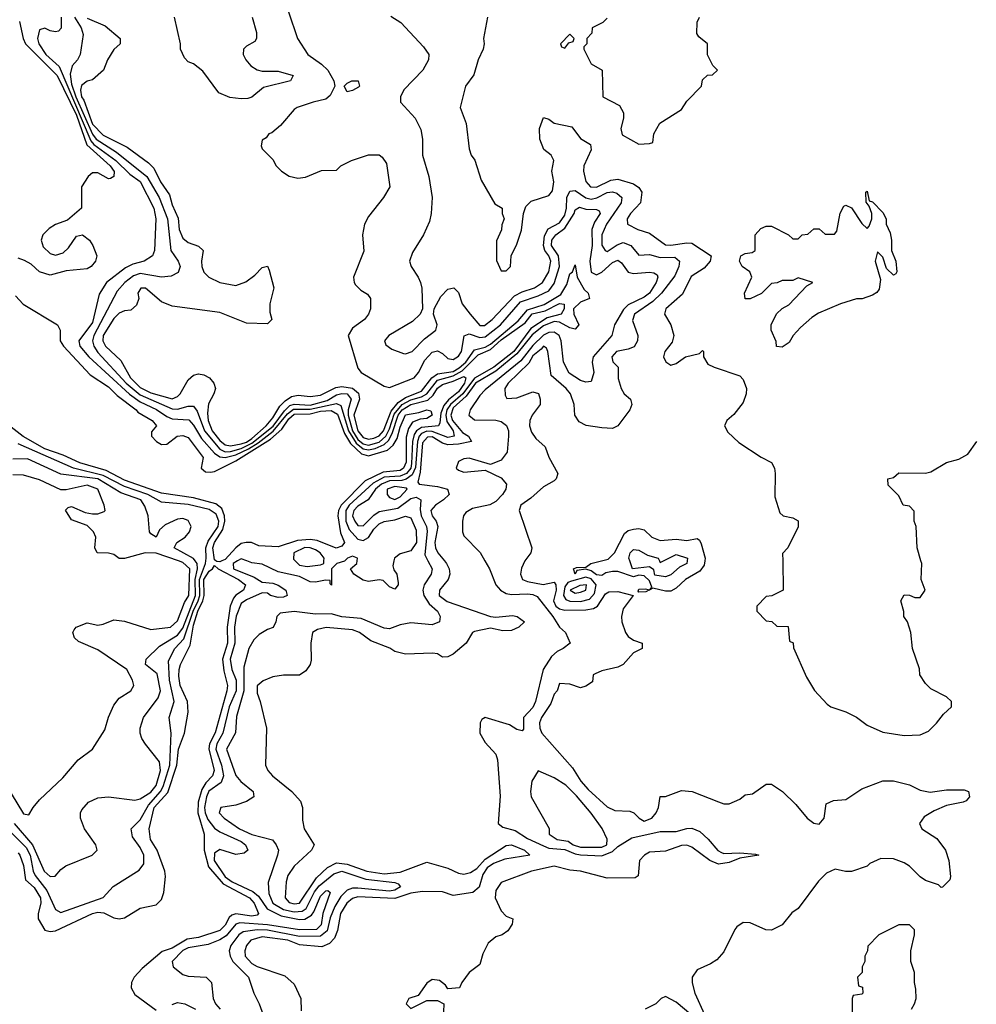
# Model space of a CAD drawing. Header units: inches. Extents: x 2380249 to 2585472, y 382747 to 546448.
# Tile 516 of 626: x 2534215 to 2537822, y 458328 to 462041. Entities that reach past the tile are written whole.
import ezdxf

# ---------------------------------------------------------------- set-up
doc = ezdxf.new("R2010")
doc.units = ezdxf.units.IN
doc.header["$MEASUREMENT"] = 0
doc.layers.add('C5435', color=7, linetype='Continuous')
doc.layers.add('C5436', color=7, linetype='Continuous')

msp = doc.modelspace()

# ---------------------------------------------------------------- linework, layer by layer
at = {"layer": 'C5435', "color": 4}
for points, elevation in [([(2534107, 459050), (2534239.2, 458919.2), (2534254.4, 458890), (2534266.3, 458830), (2534274.1, 458814.1), (2534317.6, 458757.6), (2534350, 458686), (2534370, 458674), (2534529.4, 458730.6), (2534567.2, 458772.8), (2534665.6, 458834.4), (2534682.7, 458857.3), (2534683.7, 458890), (2534670, 458919.3), (2534640.1, 458960.1), (2534635.6, 458990), (2534670, 459023.7), (2534701.4, 459078.6), (2534745.6, 459130), (2534756, 459150), (2534781.2, 459230), (2534787, 459350), (2534778.4, 459410), (2534798, 459470), (2534779.8, 459550), (2534776.3, 459623.7), (2534800.4, 459670), (2534833.8, 459706.2), (2534868.7, 459810), (2534888.3, 459850), (2534894.3, 459870), (2534893.3, 459930), (2534915.2, 459990), (2534916.8, 460000)], 8), ([(2534182.5, 459122.5), (2534230, 459046.8), (2534250, 459042), (2534266, 459070), (2534290, 459098.8), (2534378, 459182), (2534435.3, 459250), (2534490, 459290.8), (2534536.9, 459363.1), (2534549.6, 459410.4), (2534570, 459456), (2534590, 459482.8), (2534634, 459510), (2534645.2, 459530), (2534641.2, 459550), (2534619.3, 459590), (2534510, 459665.2), (2534436.5, 459696.5), (2534422, 459710), (2534415.3, 459730), (2534420.2, 459739.8), (2534428, 459750), (2534470, 459766), (2534510, 459758), (2534530, 459761), (2534570, 459777.3), (2534610, 459772.7), (2534710, 459742), (2534784, 459750), (2534810, 459774), (2534837.1, 459842.9), (2534853.2, 459870), (2534857.1, 459970), (2534830, 459994.4), (2534814.1, 460000)], 16), ([(2534194.4, 459010), (2534263, 458930), (2534307.2, 458830), (2534330, 458810.7), (2534349.1, 458810.9), (2534370, 458836), (2534388.7, 458850), (2534488, 458890), (2534508, 458910), (2534502, 458930), (2534459, 458990), (2534444, 459030), (2534444, 459050), (2534450, 459062), (2534475.3, 459090), (2534510, 459106.8), (2534550, 459110.7), (2534650, 459098.4), (2534670, 459102.4), (2534710, 459128.2), (2534730, 459153), (2534745.7, 459210), (2534742.7, 459242.7), (2534690, 459309), (2534676, 459330), (2534669.4, 459350), (2534669.4, 459370), (2534682, 459410), (2534736.8, 459483.2), (2534745.7, 459510), (2534734.2, 459574.2), (2534689.6, 459610), (2534692.3, 459630), (2534742, 459678), (2534810, 459720.2), (2534830, 459746.7), (2534878.1, 459870), (2534876.9, 459930), (2534885.6, 459970), (2534884.4, 459990), (2534877.1, 460000)], 12), ([(2535036.7, 460000), (2535020.4, 459990), (2535022, 459970), (2535099, 459939), (2535130, 459920.4), (2535170, 459915.8), (2535190, 459908.4), (2535219.1, 459890), (2535224, 459870), (2535210, 459863), (2535190, 459862.7), (2535160.9, 459870), (2535150, 459878.4), (2535130, 459879.7), (2535070, 459853.3), (2535050, 459839.7), (2535031.7, 459791.7), (2535024.8, 459750), (2535026.7, 459690), (2535009.4, 459630), (2535014.5, 459590), (2535030.9, 459550), (2535031.5, 459510), (2535005.5, 459450), (2534981.7, 459350), (2534958.7, 459310), (2534954.6, 459290), (2534976.6, 459230), (2534983.8, 459190), (2534975.1, 459164.9), (2534928.7, 459131.3), (2534919.8, 459110), (2534912.6, 459070), (2534914.6, 459050), (2534924.4, 459024.4), (2534950, 458992.8), (2534970, 458978.3), (2535050, 458942.3), (2535066.7, 458930), (2535075.5, 458910), (2535061.4, 458898.6), (2535030, 458892.8), (2534970, 458911.6), (2534950, 458898), (2534948.6, 458870), (2534990, 458808.6), (2535016, 458790), (2535093.7, 458753.7), (2535115.3, 458735.3), (2535148.5, 458688.5), (2535201.6, 458661.6), (2535270, 458647.4), (2535290.8, 458649.2), (2535315.2, 458664.8), (2535323.7, 458676.3), (2535350, 458735.8), (2535370, 458755.8), (2535376.7, 458756.7), (2535386, 458750), (2535358.6, 458670), (2535351.8, 458628.2), (2535334.4, 458610), (2535270, 458608.6), (2535150, 458628.4), (2535044.9, 458635.1), (2535029.6, 458630.4), (2534993.4, 458586.6), (2534970, 458571.6), (2534926.2, 458553.8), (2534850, 458541.6), (2534830, 458530.7), (2534790.4, 458490), (2534794.4, 458470), (2534830, 458440.4), (2534850, 458434.9), (2534918, 458430), (2534938, 458410), (2534944.9, 458350), (2534953.4, 458330), (2534970.6, 458310)], 8), ([(2534977.3, 460000), (2534970, 459997.2), (2534958, 459998), (2534955.3, 460000)], 4), ([(2535754.7, 460000), (2535770.4, 459970), (2535767, 459950), (2535740.3, 459910), (2535734.9, 459890), (2535739.5, 459870), (2535758.7, 459838.7), (2535790.7, 459810), (2535801, 459790), (2535798, 459770), (2535770, 459759.3), (2535690, 459766.6), (2535650, 459759), (2535610, 459743.7), (2535590, 459747), (2535503.1, 459783.1), (2535430, 459788.7), (2535390, 459800.5), (2535330, 459799.3), (2535250.3, 459809.7), (2535196.9, 459803.1), (2535184.7, 459790), (2535181, 459770), (2535170.7, 459749.3), (2535150, 459742), (2535118, 459722), (2535098, 459702), (2535078.8, 459670), (2535060.3, 459599.7), (2535059.8, 459510), (2535032.8, 459412.8), (2535028.8, 459351.2), (2534995.5, 459290), (2535030, 459190.8), (2535048.5, 459168.5), (2535096, 459130), (2535098, 459110), (2535070, 459093.2), (2535030, 459079.3), (2534974, 459070), (2534967.3, 459050), (2534986, 459030), (2535043.8, 458990), (2535090, 458969), (2535167.9, 458947.9), (2535182.8, 458930), (2535190.6, 458910), (2535187.7, 458890), (2535152.4, 458787.6), (2535154, 458746), (2535169.1, 458710), (2535210, 458685.1), (2535250, 458676.8), (2535280.5, 458679.5), (2535295.7, 458690), (2535327.4, 458752.6), (2535344.6, 458775.4), (2535399.7, 458820.3), (2535430, 458830.8), (2535520.5, 458800.5), (2535630, 458788), (2535642.5, 458782.5), (2535650.7, 458770.7), (2535630, 458758.9), (2535610, 458754.3), (2535490, 458766.5), (2535470, 458766.2), (2535450, 458758.2), (2535425.8, 458734.2), (2535403.3, 458696.7), (2535385.8, 458654.2), (2535375, 458605), (2535350, 458585.4), (2535270, 458583.4), (2535150, 458608.2), (2535110, 458608.7), (2535058, 458602), (2535040.9, 458590), (2535011.7, 458550), (2535004.9, 458530), (2535008.2, 458510), (2535019.5, 458490), (2535078.4, 458430), (2535097.6, 458370), (2535118, 458330), (2535155.2, 458230)], 12), ([(2535816.4, 460000), (2535824.6, 459990), (2535834.3, 459970), (2535836.5, 459950), (2535830.2, 459929.8), (2535797.6, 459890), (2535796.5, 459870), (2535827.1, 459847.1), (2535990, 459790.3), (2536010, 459788), (2536073.8, 459793.8), (2536091.3, 459790), (2536118, 459770), (2536097.3, 459750), (2536070, 459737.7), (2536036.4, 459736.4), (2535990, 459746), (2535930, 459734), (2535922.8, 459730), (2535898.8, 459690), (2535850, 459648.7), (2535830, 459639), (2535810, 459637.2), (2535790, 459649.2), (2535772, 459652), (2535670, 459649), (2535630, 459658), (2535611, 459671), (2535538.9, 459698.9), (2535496, 459730), (2535470, 459740.5), (2535370.5, 459749.5), (2535338, 459742), (2535318.8, 459730), (2535313.4, 459690), (2535314.4, 459625.6), (2535310.7, 459609.3), (2535294.4, 459585.6), (2535270, 459569), (2535209.5, 459569.5), (2535170, 459562.9), (2535132.7, 459547.3), (2535110.7, 459529.3), (2535110, 459502), (2535122, 459470), (2535146, 459370), (2535141.6, 459230), (2535150.5, 459210), (2535168, 459190), (2535240.7, 459130), (2535274.6, 459094.6), (2535282, 459070), (2535282, 459022), (2535287.3, 458990), (2535326, 458930), (2535316, 458910), (2535250, 458849.6), (2535226.1, 458813.9), (2535220.3, 458790), (2535216.4, 458730), (2535231.7, 458711.7), (2535250, 458706.5), (2535270.4, 458709.6), (2535334.5, 458805.5), (2535376.3, 458843.7), (2535410, 458861.5), (2535450, 458856.5), (2535524, 458830), (2535590, 458820.1), (2535650, 458826.7), (2535750, 458864.1), (2535830, 458841.8), (2535870, 458823.2), (2535890, 458818.9), (2535915.3, 458824.7), (2535939.3, 458840.7), (2535970, 458874.9), (2536050, 458927.4), (2536070, 458928.9), (2536119.1, 458910), (2536138.8, 458890), (2536044.4, 458875.6), (2536001.2, 458858.8), (2535977.6, 458842.4), (2535961.8, 458818.2), (2535947.8, 458770), (2535924, 458750), (2535850, 458738.2), (2535810, 458752.8), (2535733.9, 458753.9), (2535690, 458747.8), (2535630, 458727.3), (2535490, 458733.2), (2535470, 458727.4), (2535449.2, 458710), (2535424.2, 458670), (2535413.4, 458606.6), (2535402.8, 458577.2), (2535383.1, 458556.9), (2535354.9, 458545.1), (2535270, 458552.8), (2535226, 458570), (2535130, 458582.4), (2535086.4, 458570), (2535070.4, 458550), (2535063.7, 458530), (2535066, 458510), (2535090, 458481.7), (2535110, 458470.3), (2535215.5, 458435.5), (2535250, 458404.7), (2535274.8, 458350), (2535276.8, 458303.2)], 16), ([(2535441, 460000), (2535440.5, 459999.5), (2535411.3, 459990), (2535391.3, 459970), (2535391.3, 459908.7), (2535386, 459914), (2535386, 459926), (2535368, 459928), (2535330, 459919.3), (2535310, 459920.9), (2535270, 459941.2), (2535190, 459959.5), (2535130, 459987.6), (2535090, 459993.1), (2535071.7, 460000)], 8), ([(2535254, 460000), (2535270, 459984), (2535299.3, 459979.3), (2535350, 459984.9), (2535362, 459990), (2535362.4, 460000)], 8), ([(2535625.9, 460000), (2535621.6, 459981.6), (2535625.8, 459965.8), (2535637.3, 459950), (2535642.8, 459917.2), (2535642.8, 459910), (2535630, 459894), (2535610, 459902), (2535585.6, 459925.6), (2535570, 459929.2), (2535530, 459922), (2535510, 459927.3), (2535474.5, 459950), (2535462, 459970), (2535486.6, 459990), (2535487.9, 460000)], 8), ([(2535969.6, 460000), (2535986.7, 459970), (2536010.4, 459910), (2536028, 459890), (2536050, 459877.4), (2536070, 459872.8), (2536130, 459875.9), (2536150, 459874), (2536165.9, 459865.9), (2536225.4, 459790), (2536250, 459750.4), (2536273.4, 459730), (2536290.6, 459690), (2536264.7, 459670), (2536241.3, 459658.7), (2536220.7, 459639.3), (2536188.7, 459590), (2536160.3, 459470), (2536150, 459447.6), (2536114.9, 459410), (2536114.6, 459365.4), (2536110, 459359), (2536090, 459364.2), (2536061.7, 459381.7), (2535970, 459409.2), (2535958, 459402), (2535950.8, 459390), (2535950.6, 459350), (2535970, 459314.8), (2536010, 459271), (2536017.1, 459250), (2536027.3, 459112.7), (2536018.8, 459010), (2536036.7, 458996.7), (2536083.5, 458983.5), (2536130, 458952.8), (2536190, 458925.3), (2536210, 458917.2), (2536270, 458912.1), (2536310, 458895), (2536330, 458891.3), (2536410, 458887.8), (2536450, 458904.2), (2536470, 458923.6), (2536523.5, 458956.5), (2536630, 458979.8), (2536690, 458980.2), (2536730, 458991.4), (2536750, 458991.8), (2536779.3, 458979.3), (2536811.1, 458951.1), (2536848, 458908), (2536861, 458901), (2536870, 458897.4), (2536930, 458899.1), (2536990, 458894.8), (2537002, 458890), (2536930, 458879.3), (2536890, 458862.4), (2536850, 458856.3), (2536817, 458870), (2536750, 458920.4), (2536730, 458928.3), (2536710, 458927.1), (2536650, 458905.1), (2536590, 458902.2), (2536570.4, 458890), (2536552.7, 458870), (2536546.8, 458813.2), (2536535.3, 458804.7), (2536430, 458803.7), (2536330.2, 458829.8), (2536290, 458833.8), (2536230, 458848.7), (2536144.7, 458830), (2536030, 458787), (2536010, 458757.2), (2536008.2, 458730), (2536030, 458680.7), (2536050, 458661), (2536074, 458650), (2536072, 458630), (2536055.3, 458604.7), (2536034, 458590), (2536010, 458582), (2535981.4, 458558.6), (2535961.4, 458518.6), (2535950, 458478), (2535910, 458448), (2535882, 458410), (2535874, 458390), (2535830, 458386), (2535820.4, 458400.4), (2535798, 458418), (2535770, 458422), (2535750, 458408), (2535718, 458362), (2535682, 458350), (2535672, 458330), (2535690, 458312), (2535750, 458342), (2535790, 458342), (2535814, 458330), (2535811.3, 458270)], 24), ([(2536119.8, 460000.1), (2536106.9, 459973.1), (2536103, 459950), (2536110.4, 459930.4), (2536130, 459922), (2536189.5, 459910.5), (2536230, 459920.5), (2536237, 459910), (2536237.6, 459890), (2536227.4, 459850), (2536237, 459830), (2536250, 459819.6), (2536270, 459813.8), (2536350, 459815.4), (2536378.8, 459821.2), (2536393.7, 459830), (2536423.8, 459876.2), (2536436.6, 459883.4), (2536470, 459884.7), (2536528, 459870), (2536490, 459819.3), (2536484.2, 459790), (2536485.3, 459770), (2536499.1, 459730), (2536510, 459714.8), (2536530, 459701), (2536562, 459690), (2536562, 459670), (2536530, 459654), (2536491, 459610), (2536470, 459599.5), (2536410, 459586), (2536385.2, 459574.8), (2536378, 459570), (2536375.3, 459544.7), (2536350, 459528), (2536330, 459522), (2536290, 459535.3), (2536250, 459538), (2536242, 459510), (2536230, 459498), (2536217.5, 459462.5), (2536182.4, 459410), (2536174.9, 459390), (2536176.4, 459370), (2536184.2, 459350), (2536299.3, 459219.3), (2536330.5, 459170), (2536358.3, 459138.3), (2536430, 459072.7), (2536459, 459059), (2536516.1, 459056.1), (2536530.8, 459050), (2536551, 459030), (2536570, 459019.1), (2536599, 459030), (2536615.3, 459050), (2536624, 459070), (2536630, 459111.3), (2536650, 459111.3), (2536710, 459134.8), (2536750.5, 459130.5), (2536850, 459091), (2536870, 459084.7), (2536890, 459084.7), (2536930, 459102), (2536950, 459118), (2536978, 459122), (2537030, 459158), (2537050, 459158), (2537091.3, 459130), (2537141.4, 459081.4), (2537184.7, 459030), (2537210, 459011.3), (2537230, 459007.3), (2537248.7, 459030), (2537256.4, 459083.6), (2537283.1, 459096.9), (2537330, 459101), (2537390, 459141), (2537470, 459171.3), (2537510, 459171.3), (2537570, 459156), (2537610, 459136), (2537647.5, 459127.5), (2537710, 459136.3), (2537776.8, 459136.8), (2537792, 459130), (2537796, 459110), (2537784, 459096), (2537772, 459090), (2537710, 459078.4), (2537662.9, 459057.1), (2537625.1, 459034.9), (2537608, 459010), (2537616, 458990), (2537672.8, 458952.8), (2537706, 458910), (2537718, 458870), (2537724.7, 458810), (2537722, 458798), (2537694, 458770), (2537690, 458768), (2537679, 458779), (2537630, 458795.3), (2537610, 458809), (2537570, 458849), (2537550, 458861.2), (2537510, 458877.2), (2537462, 458878), (2537420.7, 458859.3), (2537410, 458848.7), (2537350.9, 458829.1), (2537329.1, 458829.1), (2537290, 458838), (2537256.9, 458823.1), (2537227.5, 458792.5), (2537150.5, 458689.5), (2537127.1, 458672.9), (2537090, 458628), (2537050, 458608), (2537028.9, 458608.9), (2536970, 458635.3), (2536943.6, 458636.4), (2536919.6, 458620.4), (2536912, 458610), (2536870, 458526), (2536843.6, 458496.4), (2536819.6, 458480.4), (2536770, 458458), (2536751.3, 458430), (2536750.9, 458409.1), (2536760.5, 458370), (2536797.3, 458290)], 28), ([(2536590.8, 459891.5), (2536598.8, 459901.2), (2536590, 459925.1), (2536570, 459944.2), (2536550, 459946.6), (2536530, 459940.2), (2536470, 459959.8), (2536450, 459960.2), (2536425, 459955), (2536410, 459945.1), (2536390, 459948), (2536370, 459963.1), (2536350, 459968.9), (2536316.3, 459963.7), (2536309.9, 459949.9), (2536302.7, 459970), (2536315.2, 459975.2), (2536350, 459976), (2536368.7, 459990), (2536408.3, 460000)], 28), ([(2536731.9, 460000), (2536730.4, 459990), (2536703.4, 459976.6), (2536670, 459947.6), (2536650, 459939.6), (2536610, 459946.3), (2536606.4, 459966.4), (2536590, 459977.2), (2536525.6, 459970), (2536515.6, 460000)], 24), ([(2536798.6, 460000), (2536795.8, 459984.2), (2536779.2, 459960.8), (2536726, 459930), (2536690, 459896.9), (2536670, 459885.6), (2536650, 459885.6), (2536602.5, 459897.5), (2536590.8, 459891.5)], 28), ([(2536627, 460000), (2536630, 459994), (2536642, 460000)], 24), ([(2537092.1, 460000), (2537094, 459890), (2537051.6, 459868.4), (2537030, 459866), (2536994, 459830), (2536994, 459810), (2537030, 459774), (2537051.6, 459771.6), (2537070, 459754), (2537112.7, 459752.7), (2537118, 459698), (2537131.6, 459691.6), (2537132.7, 459672.7), (2537182, 459562), (2537211.6, 459511.6), (2537259.6, 459459.6), (2537274, 459450), (2537330, 459431.3), (2537370, 459411.3), (2537410, 459381), (2537470, 459354.8), (2537550, 459342), (2537610, 459344), (2537641.5, 459358.5), (2537672.1, 459387.9), (2537698, 459422), (2537728, 459450), (2537728, 459470), (2537710, 459488), (2537650, 459518), (2537630, 459538), (2537608.7, 459570), (2537607.3, 459592.7), (2537582, 459670), (2537575.3, 459730), (2537562, 459770), (2537549, 459790), (2537548.7, 459808.7), (2537538, 459850), (2537550, 459872), (2537570, 459871.3), (2537590, 459862), (2537610, 459862), (2537628.7, 459890), (2537614, 459930), (2537616, 459990), (2537613.2, 460000)], 32), ([(2534210, 458899.1), (2534216.4, 458890), (2534230, 458852), (2534237.2, 458797.2), (2534270, 458768.2), (2534293.6, 458730), (2534295.6, 458710), (2534284.9, 458670), (2534285.5, 458650), (2534310, 458608), (2534330, 458603.1), (2534350, 458605.3), (2534489.2, 458670.8), (2534510, 458675.9), (2534532.7, 458672.7), (2534570, 458654.6), (2534590, 458650.3), (2534610, 458654), (2534670, 458690.3), (2534730, 458703.8), (2534750, 458722.8), (2534758.7, 458750), (2534765.1, 458810), (2534762.6, 458830), (2534734, 458910), (2534708.5, 458950), (2534703.5, 458990), (2534722.2, 459070), (2534773.3, 459126.7), (2534807.9, 459230), (2534814.5, 459290), (2534836.2, 459350), (2534850.8, 459430), (2534847.7, 459470), (2534820.3, 459530), (2534814.7, 459565.3), (2534816, 459590), (2534821.1, 459610), (2534858.2, 459681.8), (2534870, 459757.6), (2534886.7, 459810), (2534906.3, 459850), (2534910.5, 459870), (2534909.9, 459930.1), (2534930, 459961.8), (2534942, 459970), (2534950, 459983), (2534963, 459970), (2535040.4, 459930), (2535067, 459910), (2535059.3, 459890), (2535030, 459870.9), (2535021, 459859), (2535009.3, 459830), (2534998.1, 459750), (2534998.3, 459690), (2534980.5, 459630), (2534985.4, 459585.4), (2534999.2, 459530), (2534996.2, 459510), (2534952.4, 459352.4), (2534931.5, 459310), (2534928.2, 459291.8), (2534947.9, 459210), (2534942.3, 459190), (2534916.8, 459163.2), (2534901.5, 459138.5), (2534887.6, 459090), (2534886.4, 459050), (2534911.4, 458970), (2534910.2, 458909.8), (2534926.7, 458846.7), (2534983, 458783), (2535081.5, 458730), (2535098.9, 458710), (2535115.8, 458670), (2535110, 458664.2), (2535090, 458660.4), (2535030.2, 458669.8), (2535015.3, 458664.7), (2535004.6, 458655.4), (2534990, 458627.1), (2534970, 458606.5), (2534890, 458580.3), (2534846.7, 458573.3), (2534790, 458539.8), (2534752.8, 458527.2), (2534676.7, 458463.3), (2534647.3, 458430), (2534636.3, 458410), (2534635.5, 458390), (2534650, 458364.9), (2534730, 458305.5)], 4), ([(2536590.8, 459891.5), (2536589.4, 459890.8)], 28), ([(2536589.4, 459890.8), (2536590, 459890.6), (2536590.8, 459891.5)], 28), ([(2537578, 458310), (2537588.7, 458330), (2537595.3, 458350), (2537594.6, 458385.4), (2537588.7, 458410), (2537588.4, 458448.4), (2537575.3, 458490), (2537575.3, 458530), (2537588.7, 458590), (2537588.4, 458608.4), (2537570, 458628), (2537530, 458628), (2537454, 458590), (2537412.7, 458547.3), (2537412, 458530), (2537402, 458510), (2537402, 458490), (2537392, 458470), (2537391.6, 458448.4), (2537374, 458430), (2537378, 458398), (2537392.7, 458392.7), (2537394, 458370), (2537390, 458366), (2537358, 458362), (2537354, 458350), (2537354, 458290)], 32), ([(2534790, 458327.3), (2534810, 458334.9), (2534838, 458330), (2534878, 458310)], 4), ([(2536769.6, 458269.6), (2536690, 458336), (2536650, 458358), (2536634, 458350), (2536614, 458330), (2536574, 458310)], 28)]:
    msp.add_lwpolyline(points, dxfattribs=dict(at, elevation=elevation))
for points, elevation in [([(2536350, 459938.8), (2536296, 459924), (2536281.9, 459918.1), (2536270, 459902.6), (2536265.5, 459870), (2536274.6, 459854.6), (2536290, 459848.7), (2536330, 459847.2), (2536363.9, 459856.1), (2536382.7, 459877.3), (2536389.1, 459910), (2536370, 459932.5)], 32), ([(2536352.4, 459910), (2536326.8, 459906.8), (2536290.4, 459890), (2536310, 459878.6), (2536330, 459881.6), (2536349.6, 459890)], 36), ([(2536589.4, 459890.8), (2536576, 459884), (2536550, 459882), (2536546.6, 459886.6), (2536550, 459893.4), (2536575.3, 459895.3)], 28), ([(2536170, 459208), (2536146, 459170), (2536140.7, 459130), (2536144, 459110), (2536211.6, 458991.6), (2536212, 458970), (2536242, 458950), (2536283.1, 458943.1), (2536302, 458930), (2536330, 458920.9), (2536410, 458920.9), (2536429.4, 458930), (2536430.8, 458950.8), (2536410.9, 458990.9), (2536370, 459049.3), (2536314.7, 459114.7), (2536274, 459154), (2536230, 459182)], 28)]:
    msp.add_lwpolyline(points, close=True, dxfattribs=dict(at, elevation=elevation))
at = {"layer": 'C5436', "color": 4}
for points, elevation in [([(2534372, 462050), (2534371.1, 462008.9), (2534362, 461998), (2534350, 461995.3), (2534330, 461999), (2534310, 462008.7), (2534290, 462002), (2534283, 461970), (2534287, 461950), (2534313.4, 461910), (2534363.7, 461863.7), (2534483.6, 461583.6), (2534495, 461570), (2534577.6, 461510), (2534630, 461458), (2534670, 461431.3), (2534721.5, 461330), (2534728.2, 461290), (2534724, 461170), (2534716, 461150), (2534684.7, 461130), (2534641.5, 461118.5), (2534614.5, 461105.5), (2534542.4, 461050), (2534514.7, 461005.3), (2534490, 460899.6), (2534438.7, 460830), (2534442.6, 460810), (2534475.6, 460770), (2534628.7, 460628.7), (2534670, 460599.4), (2534731, 460571), (2534770, 460544.2), (2534790, 460536.2), (2534852.4, 460532.4), (2534870, 460512.2), (2534901.2, 460461.2), (2534950, 460406.5), (2534970, 460392.5), (2534989.4, 460389.4), (2535030, 460399.9), (2535077.9, 460422.1), (2535114.3, 460445.7), (2535171.3, 460488.7), (2535224.9, 460555.1), (2535247.8, 460572.2), (2535310, 460572), (2535410, 460593.7), (2535425.5, 460585.5), (2535454.4, 460490), (2535483.5, 460443.5), (2535510, 460422.9), (2535530, 460418.3), (2535556.1, 460423.9), (2535590, 460438.4), (2535606, 460454), (2535620.1, 460479.9), (2535641.9, 460550), (2535656.8, 460570), (2535690, 460590.1), (2535753.6, 460606.4), (2535774.6, 460625.4), (2535790, 460651.8), (2535810, 460665.5), (2535850, 460677.2), (2535890, 460695.4), (2535897.8, 460690), (2535892.8, 460670), (2535870, 460638.2), (2535832.1, 460607.9), (2535814.4, 460585.6), (2535803.1, 460556.9), (2535799.2, 460520.8), (2535794, 460510), (2535730, 460503.4), (2535710.9, 460490), (2535702.7, 460477.3), (2535696.3, 460450), (2535693.1, 460366.9), (2535689.5, 460350), (2535673.5, 460330), (2535650, 460319.7), (2535590, 460315.4), (2535547.4, 460292.6), (2535458, 460210), (2535444.7, 460190), (2535445.1, 460150), (2535458, 460118), (2535490, 460082.3), (2535510, 460077.4), (2535530, 460088.5), (2535550, 460120.3), (2535570, 460140.2), (2535590, 460149.2), (2535630, 460154.9), (2535670, 460168.5), (2535690, 460162), (2535710, 460116), (2535711.2, 460070), (2535690, 460038.4), (2535650, 460027), (2535628.2, 460010), (2535625.9, 460000)], 8), ([(2534422.2, 462050), (2534447.1, 462010), (2534454.6, 461985.4), (2534443.1, 461910), (2534432.7, 461890), (2534412.8, 461867.2), (2534405, 461835), (2534410, 461797.1), (2534427.1, 461750), (2534490, 461609.2), (2534503.9, 461590), (2534580.8, 461540.8), (2534694.5, 461450), (2534741.5, 461370), (2534772.9, 461290), (2534785.3, 461170), (2534812.7, 461130), (2534820.5, 461110), (2534812.4, 461087.6), (2534786.7, 461073.3), (2534750.4, 461069.6), (2534670, 461083.7), (2534644.7, 461075.3), (2534611.6, 461050), (2534583.4, 461016.6), (2534494.5, 460850), (2534490.2, 460830), (2534494.2, 460810), (2534510, 460786.3), (2534617.1, 460670), (2534670, 460625.8), (2534790, 460573.7), (2534810, 460572.2), (2534850, 460583.6), (2534870, 460583.1), (2534884.2, 460564.2), (2534911.6, 460490), (2534970, 460421.9), (2534990, 460411.9), (2535010, 460412.6), (2535050, 460424.2), (2535090, 460444.2), (2535171.4, 460508.6), (2535214, 460566), (2535234.4, 460585.6), (2535250, 460591.4), (2535310, 460587.7), (2535374.6, 460605.4), (2535410, 460625.7), (2535430, 460630.8), (2535450.3, 460630), (2535464.5, 460610), (2535453.6, 460570), (2535453.5, 460550), (2535470, 460490.2), (2535490, 460458.3), (2535510, 460442), (2535530, 460436.9), (2535570, 460448.2), (2535596.2, 460470), (2535610, 460498.5), (2535626.6, 460553.4), (2535656.7, 460590), (2535690, 460607.9), (2535730, 460618.8), (2535749.8, 460630), (2535790, 460681.4), (2535850, 460697.6), (2535883.1, 460716.9), (2535943.3, 460776.7), (2535990, 460796.9), (2536030, 460833.9), (2536121.6, 460898.4), (2536148, 460932), (2536197, 460943), (2536250, 460971), (2536267.9, 460967.9), (2536267.6, 460950), (2536257.1, 460930), (2536203.6, 460916.4), (2536143, 460877), (2536078.6, 460790), (2536003.5, 460730), (2535930, 460688.8), (2535885.5, 460630), (2535839.6, 460590), (2535826, 460570), (2535821.5, 460550), (2535825.9, 460525.9), (2535850.1, 460490), (2535852.8, 460470), (2535830, 460465), (2535770, 460488.4), (2535750, 460488.9), (2535730, 460480.5), (2535720.9, 460470), (2535715.1, 460450), (2535707.5, 460352.5), (2535695.4, 460324.6), (2535671.8, 460308.2), (2535656.4, 460303.6), (2535610, 460301.7), (2535578.9, 460290), (2535556.5, 460270), (2535529.5, 460230.5), (2535490, 460206), (2535474.9, 460190), (2535470.3, 460170), (2535478.3, 460150), (2535490, 460134), (2535510, 460132), (2535550, 460172.7), (2535570, 460186), (2535641.3, 460198.7), (2535690, 460235.2), (2535710, 460240.9), (2535728.2, 460230), (2535725.7, 460194.3), (2535729.3, 460170), (2535749.2, 460130), (2535751.8, 460111.8), (2535742.8, 460022.8), (2535754.7, 460000)], 12), ([(2534470, 462047.2), (2534537.6, 462017.6), (2534594, 461970), (2534594, 461950), (2534570, 461928), (2534546.8, 461890), (2534531.3, 461850), (2534490, 461814), (2534470, 461809.2), (2534447.9, 461792.1), (2534444.6, 461775.4), (2534448.4, 461750), (2534457.3, 461737.3), (2534490, 461647.2), (2534530, 461605.8), (2534620.3, 461560.3), (2534701.4, 461501.4), (2534720.9, 461480.9), (2534745.7, 461430), (2534780.6, 461380.6), (2534790, 461342.8), (2534812.7, 461292.7), (2534817, 461250), (2534830, 461217.3), (2534850, 461200.7), (2534890, 461186.8), (2534906.8, 461170), (2534900.4, 461130), (2534902, 461110), (2534909.2, 461089.2), (2534928.2, 461070), (2534970, 461050.3), (2535030, 461038.7), (2535068.2, 461051.8), (2535102.4, 461077.6), (2535130, 461106), (2535150, 461111.3), (2535155.9, 461095.9), (2535174, 461030), (2535158, 460970), (2535158, 460938), (2535166, 460910), (2535150, 460894), (2535070, 460896.2), (2534970, 460936.3), (2534790, 460960.9), (2534750, 460977.2), (2534690, 461028.7), (2534671.6, 461028.4), (2534661, 461010), (2534664.7, 460990), (2534655.3, 460964.7), (2534634.4, 460945.6), (2534610, 460942.7), (2534590, 460934), (2534570, 460914), (2534530.3, 460850), (2534528.2, 460830), (2534538.7, 460810), (2534596.1, 460756.1), (2534633.4, 460690), (2534670, 460654), (2534710, 460633.7), (2534790, 460611.7), (2534810, 460619.5), (2534820.5, 460630), (2534850, 460682.8), (2534870, 460700.7), (2534890, 460704.9), (2534910, 460702), (2534930.8, 460690), (2534947.3, 460670), (2534953.4, 460650), (2534947.7, 460630), (2534927.1, 460592.9), (2534922.9, 460557.1), (2534926, 460530), (2534941.4, 460490), (2534970, 460454.2), (2534990, 460437.4), (2535010, 460433.5), (2535050, 460441.3), (2535070, 460448.2), (2535090, 460461.8), (2535144.8, 460510), (2535170, 460539.5), (2535196.1, 460583.9), (2535215.9, 460604.1), (2535240.3, 460619.7), (2535265.5, 460625.5), (2535310, 460620.4), (2535350, 460625.6), (2535406.6, 460653.4), (2535430, 460657.3), (2535470, 460651.5), (2535493.1, 460633.1), (2535496.6, 460610), (2535475.4, 460550), (2535490, 460490.4), (2535510, 460465.5), (2535530, 460459.4), (2535550, 460463.3), (2535570, 460471.9), (2535586.6, 460490), (2535615.9, 460564.1), (2535642.5, 460597.5), (2535670, 460616.8), (2535730, 460640.4), (2535769.2, 460690.8), (2535790, 460705.9), (2535850, 460714.5), (2535872.3, 460727.7), (2535897.1, 460750), (2535930, 460795.9), (2535970, 460806), (2535990, 460817.1), (2536094.9, 460905.1), (2536130, 460946.8), (2536192.9, 460967.1), (2536255.4, 461004.6), (2536277.6, 461042.4), (2536290, 461082), (2536299.3, 461090), (2536310, 461116), (2536317.1, 461070), (2536343.6, 461023.6), (2536358.7, 461010), (2536364, 460990), (2536330, 460975.3), (2536303, 460950), (2536304.8, 460930), (2536323.2, 460890), (2536310, 460874), (2536290, 460878.5), (2536250, 460900.9), (2536230, 460902.4), (2536190, 460886.4), (2536147.6, 460852.4), (2536090, 460780.8), (2536010, 460715.4), (2535933.9, 460670), (2535898.3, 460621.7), (2535850, 460577.4), (2535840.9, 460550), (2535847.3, 460530), (2535884.7, 460484.7), (2535907, 460470), (2535918.8, 460450), (2535870, 460439.9), (2535830, 460437.5), (2535810, 460444), (2535770, 460467.3), (2535752.8, 460467.2), (2535734.6, 460445.4), (2535725.1, 460334.9), (2535716.9, 460296.9), (2535722, 460290), (2535790, 460280.6), (2535827.7, 460270), (2535834.9, 460250), (2535813.7, 460230), (2535782.4, 460210), (2535765.5, 460190), (2535770.3, 460170), (2535784.9, 460150), (2535791.3, 460130), (2535780.2, 460070), (2535782.8, 460050), (2535791.7, 460030), (2535816.4, 460000)], 16), ([(2535092, 462050), (2535107.9, 461992.1), (2535107.7, 461970), (2535102, 461958), (2535070, 461941.2), (2535058.8, 461930), (2535057.3, 461910), (2535067.7, 461890), (2535087, 461867), (2535110, 461852.2), (2535130, 461847), (2535190, 461846.7), (2535246, 461830), (2535236, 461810), (2535134.7, 461785.3), (2535090, 461748.5), (2535075.8, 461744.2), (2535050, 461742), (2535007, 461747), (2534965.6, 461765.6), (2534906.3, 461846.3), (2534870, 461874), (2534850, 461882), (2534836.5, 461896.5), (2534821.2, 461930), (2534821.2, 461950), (2534798.4, 462050)], 16), ([(2535228.4, 462070), (2535262.4, 461970), (2535302, 461910), (2535353.4, 461873.4), (2535377.4, 461850), (2535399.5, 461810), (2535403, 461790), (2535385.5, 461754.5), (2535370, 461740.9), (2535322, 461730), (2535262, 461710), (2535250, 461702), (2535198, 461642), (2535166, 461614), (2535154, 461610), (2535144.7, 461595.3), (2535130, 461586), (2535125.4, 461565.4), (2535130, 461554), (2535170, 461514), (2535182, 461490), (2535202, 461470), (2535230.9, 461450.9), (2535263.5, 461443.5), (2535292.5, 461447.5), (2535352.7, 461472.7), (2535410, 461474), (2535426, 461490), (2535466, 461510), (2535530, 461531), (2535570, 461531.3), (2535582, 461522), (2535598, 461498), (2535610.8, 461410), (2535586.8, 461370), (2535530, 461299.3), (2535514.9, 461270), (2535508, 461230), (2535512.5, 461167.5), (2535474, 461070), (2535476, 461050), (2535481.4, 461041.4), (2535501.4, 461021.4), (2535526.4, 461006.4), (2535538, 460990), (2535538, 460950), (2535531, 460930), (2535514.8, 460910), (2535470, 460877.2), (2535453.4, 460850), (2535490, 460727.3), (2535503, 460710), (2535590, 460659.1), (2535610, 460653.4), (2535702.7, 460690), (2535718.9, 460710), (2535743, 460757), (2535770, 460786.7), (2535790, 460792.2), (2535810, 460781.6), (2535830, 460763.2), (2535850, 460759.3), (2535870, 460771.5), (2535880.6, 460790), (2535890.9, 460849.1), (2535910, 460856.5), (2535950, 460842.5), (2535970, 460845.1), (2536028, 460890), (2536103.5, 460976.5), (2536170, 460999.2), (2536210, 461018.9), (2536230, 461045.7), (2536250.4, 461110), (2536246.8, 461150), (2536220.7, 461190), (2536221.8, 461210), (2536236.8, 461230), (2536270, 461254.4), (2536306, 461310), (2536310, 461324), (2536325.6, 461334.4), (2536350, 461327), (2536390, 461325.5), (2536399.5, 461319.5), (2536403.8, 461310), (2536382.7, 461277.3), (2536373, 461250), (2536373.2, 461190), (2536364.6, 461130), (2536370, 461088.7), (2536390, 461078.3), (2536410, 461089.1), (2536450, 461125), (2536470, 461134), (2536484.4, 461124.4), (2536510, 461089.2), (2536530, 461083.8), (2536590, 461088.7), (2536606.6, 461086.6), (2536618.7, 461078.7), (2536621.6, 461070), (2536615.3, 461050), (2536590.2, 461010), (2536570, 460995), (2536510, 460966.2), (2536491.5, 460948.5), (2536458, 460890), (2536448.4, 460850), (2536377.4, 460770), (2536374.3, 460750), (2536379.6, 460710), (2536370, 460676), (2536350, 460673.6), (2536330, 460680.5), (2536287.5, 460707.5), (2536266.2, 460750), (2536257.1, 460830), (2536249.8, 460850), (2536230, 460862.9), (2536210, 460861.4), (2536190, 460851.4), (2536150, 460812.1), (2536105.1, 460754.9), (2535970, 460645.3), (2535950, 460624), (2535913.4, 460570), (2535908.9, 460550), (2535930, 460532.2), (2536010.2, 460530.2), (2536030, 460525.5), (2536050.2, 460510.2), (2536057.8, 460490), (2536058.5, 460470), (2536052.9, 460410), (2536030, 460379.6), (2535990, 460364), (2535910, 460387.8), (2535890, 460384.7), (2535870, 460374.7), (2535861.3, 460350), (2535870, 460342), (2535890, 460334.9), (2535970, 460342.8), (2536030, 460313), (2536050.6, 460290), (2536048.4, 460270), (2536035.8, 460250), (2536010, 460223.5), (2535988.3, 460211.7), (2535922, 460198), (2535897.5, 460182.5), (2535888.5, 460170), (2535884.6, 460150), (2535884.9, 460110), (2535890, 460094.8), (2535951.6, 460031.6), (2535969.6, 460000)], 24), ([(2535614.4, 462054.4), (2535652, 462030), (2535738, 461938), (2535758, 461910), (2535756, 461890), (2535734.8, 461850), (2535663.4, 461776.6), (2535650.6, 461750), (2535650.7, 461730), (2535706, 461670), (2535727.1, 461627.1), (2535734, 461590), (2535733.4, 461530), (2535758, 461450), (2535770.6, 461370.6), (2535766.8, 461310), (2535759.8, 461280.2), (2535738, 461230), (2535696.9, 461163.1), (2535684.7, 461130), (2535691.3, 461110), (2535718, 461070), (2535726, 461050), (2535731.1, 461028.9), (2535734, 460950), (2535724.7, 460930), (2535696.8, 460903.2), (2535606.8, 460850), (2535591, 460830), (2535595.3, 460815.3), (2535618.5, 460798.5), (2535662.5, 460782.5), (2535670, 460780.7), (2535695.1, 460790), (2535742, 460838), (2535784, 460870), (2535789, 460890), (2535775.3, 460930), (2535778, 460950), (2535802.7, 460997.3), (2535830, 461024.7), (2535852, 461030), (2535870, 461012), (2535884, 460970), (2535913.4, 460930), (2535950, 460888), (2535968.3, 460888.3), (2535996.2, 460910), (2536080.9, 460999.1), (2536110, 461014.9), (2536156, 461030), (2536186.6, 461050), (2536210, 461090.7), (2536218, 461130), (2536210.8, 461150), (2536195.5, 461170), (2536189.8, 461189.8), (2536194.1, 461225.9), (2536207.6, 461252.4), (2536250, 461275.3), (2536270, 461304.2), (2536277, 461330), (2536278.4, 461370), (2536290, 461394.4), (2536310, 461396.9), (2536350, 461369.2), (2536370, 461363.5), (2536391.2, 461368.8), (2536430, 461389.1), (2536450, 461391.3), (2536466.4, 461386.4), (2536485.5, 461370), (2536483.1, 461350), (2536427.1, 461270), (2536410.3, 461230), (2536410.4, 461190.4), (2536422.8, 461170), (2536430, 461166.7), (2536467.7, 461192.3), (2536490, 461200.9), (2536519.3, 461190), (2536550, 461153.4), (2536590, 461154.9), (2536630, 461144.7), (2536685.8, 461145.8), (2536702.6, 461130), (2536700.2, 461110), (2536685.5, 461074.5), (2536635.6, 461010), (2536601.8, 460978.2), (2536532.7, 460930), (2536526, 460906), (2536546, 460850), (2536544.9, 460830), (2536532.4, 460807.6), (2536510, 460798), (2536466, 460790), (2536447.3, 460770), (2536451.1, 460751.1), (2536471.3, 460730), (2536472, 460688), (2536482.8, 460650), (2536494.8, 460630), (2536518.8, 460610), (2536523, 460590), (2536515.5, 460570), (2536470, 460509.3), (2536450, 460499.5), (2536410, 460501.6), (2536350.8, 460510.8), (2536324.1, 460524.1), (2536308, 460550), (2536306, 460590), (2536291.8, 460630), (2536276.2, 460650), (2536219.3, 460699.3), (2536206.6, 460790), (2536202, 460802), (2536190, 460809.3), (2536182, 460798), (2536150, 460773.7), (2536134.9, 460745.1), (2536057.3, 460670), (2536044.9, 460650), (2536045.4, 460625.4), (2536052, 460612), (2536090, 460614.8), (2536150, 460638), (2536170.8, 460630.8), (2536177.3, 460610), (2536177.3, 460590), (2536147.3, 460550), (2536139.1, 460530), (2536137.3, 460510), (2536145.5, 460485.5), (2536161.4, 460461.4), (2536196, 460430), (2536210.8, 460390.8), (2536244.7, 460330), (2536238, 460310), (2536230, 460302), (2536190, 460279), (2536143, 460237), (2536104.7, 460210), (2536098, 460190), (2536146, 460050), (2536142.8, 460030), (2536119.8, 460000.1)], 28), ([(2535978.8, 462050), (2535964, 461970), (2535966.8, 461950), (2535962.8, 461930), (2535944, 461890), (2535927.5, 461832.5), (2535896, 461790), (2535876, 461710), (2535898.8, 461650), (2535910, 461554), (2535918, 461530), (2535930.7, 461510.7), (2535955.3, 461435.3), (2536006.4, 461346.4), (2536034, 461330), (2536034, 461310), (2536042, 461290), (2536032.7, 461267.3), (2536031.6, 461248.4), (2536012.7, 461207.3), (2536012.7, 461132.7), (2536030, 461094), (2536050, 461094), (2536066, 461110), (2536068, 461150), (2536090, 461194), (2536107.3, 461247.3), (2536115.3, 461310), (2536124, 461336), (2536144, 461356), (2536210, 461378), (2536224.7, 461395.3), (2536229.2, 461430), (2536222, 461470), (2536229.2, 461510), (2536219, 461530), (2536191.5, 461551.5), (2536176.2, 461590), (2536175.1, 461630), (2536190, 461672), (2536210, 461666), (2536230.4, 461650.4), (2536297.4, 461637.4), (2536330, 461593.4), (2536367.3, 461570), (2536370.4, 461550), (2536342.4, 461490), (2536341.6, 461470), (2536350.4, 461430.4), (2536367.7, 461410), (2536390, 461409.1), (2536443.9, 461436.1), (2536470, 461438.9), (2536530, 461421.3), (2536550, 461408), (2536561.1, 461390), (2536555.8, 461350), (2536518, 461310), (2536505.5, 461290), (2536506.8, 461270), (2536546, 461250), (2536590, 461235.5), (2536650, 461192.4), (2536670, 461190.4), (2536730, 461199.5), (2536750, 461198), (2536822, 461150), (2536818, 461130), (2536795.9, 461104.1), (2536747.3, 461072.7), (2536713.7, 461006.3), (2536651, 460950), (2536646.8, 460930), (2536670.4, 460890.4), (2536682, 460850), (2536675.2, 460824.8), (2536647.3, 460790), (2536642.8, 460770), (2536650.9, 460750.9), (2536670, 460738), (2536690, 460744.7), (2536726, 460770), (2536778, 460782), (2536790, 460794), (2536794, 460790), (2536794, 460770), (2536810, 460742), (2536834, 460730), (2536930, 460698), (2536943.5, 460683.5), (2536956, 460650), (2536954.8, 460630), (2536942.5, 460597.5), (2536907.5, 460552.5), (2536882, 460530), (2536872, 460510), (2536885.4, 460485.4), (2536926.4, 460446.4), (2537010.7, 460390.7), (2537050, 460371.3), (2537061, 460350), (2537064, 460330), (2537062, 460242), (2537081, 460181), (2537094, 460170), (2537130, 460162), (2537150.8, 460150.8), (2537150, 460128), (2537110.9, 460049.1), (2537091.6, 460028.4), (2537092.1, 460000)], 32), ([(2536430, 462046), (2536414, 462030), (2536374, 462010), (2536372, 461990), (2536354, 461970), (2536354, 461950), (2536342, 461938), (2536342, 461930), (2536370, 461874), (2536412, 461850), (2536414, 461750), (2536476.9, 461716.9), (2536492, 461690), (2536492, 461670), (2536482, 461630), (2536486.4, 461606.4), (2536550, 461572), (2536590, 461574), (2536602, 461578), (2536606, 461610), (2536628.9, 461651.1), (2536710, 461702), (2536730, 461734), (2536786, 461790), (2536790, 461814), (2536808.4, 461831.6), (2536827.3, 461832.7), (2536846, 461850), (2536828.4, 461868.4), (2536808.9, 461908.9), (2536808, 461950), (2536776.4, 461976.4), (2536768.9, 461988.9), (2536769.1, 462030.9), (2536778, 462050)], 36), ([(2534214.3, 462034.3), (2534228, 461970), (2534237.2, 461950), (2534357, 461830), (2534430, 461680.7), (2534468.5, 461568.5), (2534556.9, 461490), (2534571.8, 461468.2), (2534570.4, 461449.6), (2534558, 461442), (2534550, 461440.7), (2534510, 461463.1), (2534490, 461463.5), (2534473.4, 461450), (2534448.2, 461410), (2534447.7, 461330), (2534395.6, 461284.4), (2534350, 461268), (2534326.1, 461253.9), (2534303.1, 461230), (2534296.5, 461210), (2534303.8, 461183.8), (2534330, 461159.3), (2534350, 461152.4), (2534378.6, 461161.4), (2534399.3, 461180.7), (2534430, 461224.7), (2534452, 461230), (2534478, 461210), (2534491.3, 461190), (2534506, 461150), (2534501, 461130), (2534484.7, 461110), (2534470, 461101.2), (2534390, 461094), (2534330, 461077.4), (2534290, 461089.7), (2534258.4, 461118.4), (2534233.1, 461133.1), (2534210, 461141.7)], 4), ([(2534200, 461000), (2534228.1, 460968.1), (2534358, 460890), (2534367.3, 460870), (2534368.2, 460830), (2534380.4, 460810), (2534481.4, 460701.4), (2534550, 460656), (2534583.2, 460623.2), (2534654.4, 460570), (2534660.8, 460560.8), (2534714.8, 460530), (2534730.9, 460509.1), (2534712.7, 460487.3), (2534712, 460470), (2534731.3, 460450), (2534750, 460438.8), (2534770, 460440.7), (2534809.6, 460470.4), (2534830, 460473), (2534850, 460464.9), (2534907.3, 460390), (2534899.1, 460350), (2534916.1, 460336.1), (2534934.4, 460334.4), (2534950, 460337.8), (2535030, 460377), (2535160.8, 460459.2), (2535203.4, 460496.6), (2535230, 460535.9), (2535250, 460553.6), (2535310, 460554.2), (2535350, 460565), (2535390, 460567.2), (2535413.3, 460553.3), (2535440.2, 460480.2), (2535462.4, 460442.4), (2535504.2, 460404.2), (2535530, 460396.8), (2535602.4, 460417.6), (2535623.9, 460436.1), (2535638.3, 460461.7), (2535650, 460504), (2535670, 460551.1), (2535720.1, 460559.9), (2535750, 460570.2), (2535766, 460566), (2535770, 460549.5), (2535750, 460537), (2535725.2, 460534.8), (2535696.7, 460523.3), (2535681, 460499), (2535672.9, 460467.1), (2535672.2, 460372.2), (2535662.8, 460350), (2535650, 460341.3), (2535585.6, 460334.4), (2535517.5, 460302.5), (2535427.1, 460210), (2535416.8, 460190), (2535414.8, 460170), (2535425.4, 460105.4), (2535439.3, 460070), (2535430, 460056), (2535408.5, 460048.5), (2535336.5, 460076.5), (2535310, 460081.1), (2535262.5, 460077.5), (2535190, 460053.3), (2535116.4, 460056.4), (2535089.2, 460069.2), (2535069.4, 460069.4), (2535050, 460065.1), (2535030, 460049.7), (2534990, 460004.8), (2534977.3, 460000)], 4), ([(2534955.3, 460000), (2534950, 460004), (2534944.1, 460050), (2534949.9, 460070), (2534981.1, 460118.9), (2534988.2, 460150), (2534987.3, 460170), (2534977.7, 460197.7), (2534955.1, 460215.1), (2534870, 460237.3), (2534750, 460255.2), (2534610, 460304.2), (2534541.4, 460341.4), (2534441.6, 460370), (2534379.1, 460399.1), (2534310, 460422.5), (2534228.9, 460468.9), (2534130, 460545.2)], 4), ([(2537613.2, 460000), (2537599, 460050), (2537595.3, 460130), (2537588, 460150), (2537587.3, 460187.3), (2537570, 460206), (2537546, 460210), (2537530, 460246), (2537490, 460286), (2537488, 460310), (2537510, 460314), (2537530, 460332), (2537630, 460331.3), (2537650, 460336), (2537709.3, 460370.7), (2537756, 460384), (2537790, 460402), (2537824, 460450)], 32), ([(2534916.8, 460000), (2534918.3, 460010), (2534917, 460050), (2534925.4, 460074.6), (2534963, 460130), (2534965.6, 460150), (2534956.1, 460176.1), (2534930, 460194.5), (2534850, 460213.2), (2534750, 460221), (2534698.3, 460250), (2534610, 460281.1), (2534530, 460322.5), (2534417.6, 460350), (2534210, 460441.7)], 8), ([(2534877.1, 460000), (2534870, 460009.7), (2534797.2, 460050), (2534808, 460070), (2534839.3, 460090), (2534856, 460110), (2534861.2, 460130), (2534850, 460152.3), (2534830, 460159.5), (2534810, 460157.6), (2534763.6, 460136.4), (2534743, 460117), (2534730, 460089.3), (2534710, 460102), (2534705.2, 460110), (2534699.6, 460170), (2534686.7, 460206.7), (2534671.6, 460230), (2534597.1, 460257.1), (2534510, 460309.1), (2534370, 460326.6), (2534244.9, 460384.9), (2534190, 460383.5)], 12), ([(2534814.1, 460000), (2534730, 460029.7), (2534688.9, 460031.1), (2534610, 460009.4), (2534590, 460009.3), (2534570, 460024), (2534550, 460029), (2534508, 460030), (2534498, 460050), (2534502, 460090), (2534494, 460110), (2534470, 460134), (2534410, 460155.3), (2534388.4, 460191.6), (2534398, 460202), (2534410, 460204.7), (2534462.5, 460182.5), (2534490, 460177.3), (2534510, 460177.3), (2534533.2, 460186.8), (2534538, 460190), (2534534, 460210), (2534510, 460271.1), (2534470, 460285.6), (2534390, 460268.7), (2534370, 460268.7), (2534290, 460306), (2534230, 460322.9), (2534190, 460325.1)], 16), ([(2536408.3, 460000), (2536433.6, 460006.4), (2536457.4, 460030), (2536496, 460104), (2536510, 460114.4), (2536530, 460120.3), (2536550, 460122), (2536570, 460117.1), (2536599.1, 460090), (2536630, 460077.4), (2536690, 460081.5), (2536730, 460076.4), (2536770, 460084.7), (2536778.8, 460078.8), (2536784.9, 460064.9), (2536800.3, 460010), (2536798.6, 460000)], 28), ([(2535362.4, 460000), (2535362.9, 460010), (2535348.2, 460030), (2535330, 460042.4), (2535310, 460049.8), (2535290, 460050.6), (2535248.7, 460030), (2535247, 460007), (2535254, 460000)], 8), ([(2536515.6, 460000), (2536512.3, 460010), (2536517.2, 460030), (2536530, 460042.8), (2536550, 460041), (2536582, 460022), (2536622, 460010), (2536627, 460000)], 24), ([(2535071.7, 460000), (2535050, 460008.2), (2535036.7, 460000)], 8), ([(2535487.9, 460000), (2535489.2, 460010), (2535470, 460018), (2535450.8, 460010), (2535441, 460000)], 8), ([(2536642, 460000), (2536690, 460024), (2536733.4, 460010), (2536731.9, 460000)], 24)]:
    msp.add_lwpolyline(points, dxfattribs=dict(at, elevation=elevation))
for points, elevation in [([(2536290, 461986), (2536254, 461950), (2536258, 461938), (2536270, 461934), (2536286, 461954), (2536302, 461958), (2536306, 461970)], 36), ([(2535450, 461769.2), (2535439, 461790), (2535450, 461801), (2535468, 461810), (2535491.3, 461810), (2535496, 461790), (2535493.2, 461786.8), (2535470, 461774)], 24), ([(2537510, 461078), (2537483.1, 461103.1), (2537470, 461146), (2537450, 461166), (2537441, 461130), (2537461, 461061), (2537455.9, 461024.1), (2537447.3, 461012.7), (2537430, 461002), (2537391.1, 460988.9), (2537370, 460988.7), (2537310, 460969), (2537226.4, 460933.6), (2537202, 460918), (2537159.6, 460880.4), (2537132, 460850), (2537116.9, 460823.1), (2537090, 460806), (2537068.4, 460808.4), (2537067.3, 460827.3), (2537048, 460870), (2537048, 460890), (2537068.9, 460931.1), (2537090, 460952), (2537114.6, 460965.4), (2537183.1, 461036.9), (2537206, 461050), (2537150, 461068), (2537130, 461058), (2537090, 461058), (2537071.6, 461048.4), (2537050, 461046), (2537011.6, 461008.4), (2536970, 460988), (2536950, 460988), (2536948, 461010), (2536975.3, 461070), (2536968.7, 461090), (2536939, 461110), (2536929.3, 461130), (2536934, 461150), (2536950, 461159.1), (2536977.2, 461162.8), (2536988, 461170), (2536988, 461230), (2537010, 461254), (2537030, 461262), (2537050, 461262), (2537114, 461230), (2537130, 461214), (2537150, 461214), (2537166, 461230), (2537187.3, 461232.7), (2537210, 461252), (2537230, 461252), (2537252.7, 461232.7), (2537287.3, 461232.7), (2537296.4, 461243.6), (2537308.9, 461311.1), (2537322, 461338), (2537330, 461342), (2537351.1, 461331.1), (2537390, 461272), (2537410, 461254), (2537418, 461262), (2537428, 461290), (2537428, 461310), (2537418, 461338), (2537407.3, 461352.7), (2537406, 461390), (2537410, 461394), (2537418, 461358), (2537430, 461354), (2537470, 461314), (2537482, 461290), (2537482, 461270), (2537496.9, 461236.9), (2537502, 461210), (2537502, 461170), (2537518, 461130), (2537522, 461090), (2537518, 461082)], 32), ([(2535630, 460280.3), (2535601.1, 460270), (2535600.3, 460250), (2535610, 460239.5), (2535630, 460231.7), (2535650, 460242), (2535675.6, 460270), (2535674, 460274)], 16)]:
    msp.add_lwpolyline(points, close=True, dxfattribs=dict(at, elevation=elevation))

doc.saveas('drawing.dxf')
